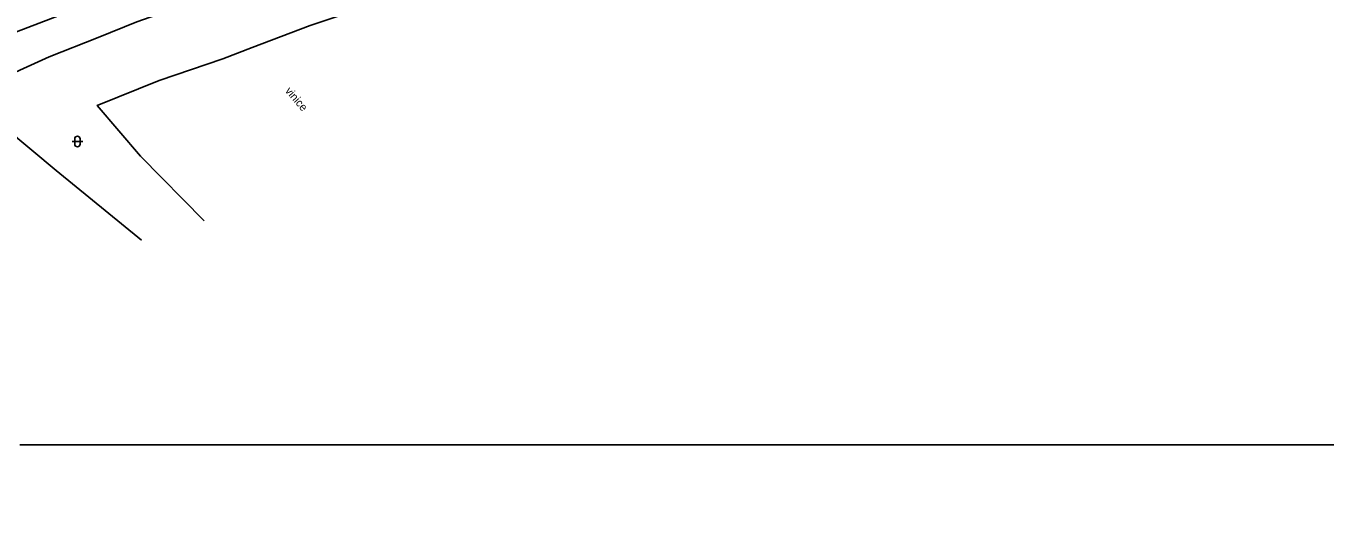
# Model space of a CAD drawing. Extents: x -582188 to -561562, y -1187250 to -1183500.
# Drawn here: x -577811.9 to -577690.2, y -1185758 to -1185710.7 of the extents above; entities that cross this region are included whole.
import ezdxf

# ---------------------------------------------------------------- set-up
doc = ezdxf.new("R2010")
doc.units = 0
for name, color, linetype in [('ROZHRANÍ_PLOCH', 7, 'Continuous'), ('RÁMY_ML', 7, 'Continuous'), ('ZELEŇ', 7, 'Continuous'), ('ZN_KULTUR', 7, 'Continuous')]:
    doc.layers.add(name, color=color, linetype=linetype)

msp = doc.modelspace()

# ---------------------------------------------------------------- linework, layer by layer
at = {"layer": 'ROZHRANÍ_PLOCH'}
for points in [[(-577934.98, -1185788.93), (-577922.39, -1185779.43), (-577910.43, -1185770.51), (-577893.11, -1185758.26), (-577883.32, -1185751.68), (-577873.63, -1185745.71), (-577864.33, -1185739.7), (-577860.3, -1185737.42), (-577856.62, -1185735.17), (-577845.85, -1185728.76), (-577834.85, -1185722.41), (-577823.08, -1185716.15), (-577813.88, -1185711.68), (-577805.4, -1185708.45), (-577795.34, -1185704.75), (-577782.31, -1185700.21), (-577773, -1185697.06), (-577762.45, -1185693.15), (-577754.63, -1185690.08), (-577741.93, -1185685.22), (-577727.98, -1185679.12), (-577716.7, -1185673.6), (-577701.55, -1185665.61), (-577688.42, -1185658.36)], [(-577815.35, -1185716.16), (-577809.76, -1185713.64), (-577805.17, -1185711.82), (-577801.53, -1185710.35), (-577796, -1185708.41), (-577789.76, -1185706.23), (-577779.8, -1185702.92), (-577773.2, -1185700.75), (-577761.34, -1185696.41), (-577753.53, -1185693.43), (-577743.31, -1185689.35), (-577735.27, -1185685.96), (-577731.49, -1185684.54), (-577727.47, -1185682.75), (-577721.11, -1185679.65), (-577712.24, -1185675.11), (-577703.62, -1185670.6), (-577692.9, -1185664.89), (-577683.23, -1185659.71)]]:
    msp.add_lwpolyline(points, dxfattribs=at)
at = {"layer": 'RÁMY_ML'}
msp.add_lwpolyline([(-577812.5, -1185750), (-577500, -1185750), (-577500, -1185500), (-577812.5, -1185500)], dxfattribs=at)
at = {"layer": 'ZELEŇ'}
for points in [[(-577795.22, -1185729.02), (-577801.19, -1185722.95), (-577805.26, -1185718.19), (-577799.46, -1185715.85), (-577793.47, -1185713.82), (-577790.74, -1185712.75), (-577785.3, -1185710.7), (-577779.39, -1185708.72), (-577769.69, -1185705.1), (-577760.04, -1185701.42), (-577750.01, -1185698.16), (-577746.94, -1185696.33), (-577740.22, -1185693.84), (-577727.59, -1185688.94), (-577722.48, -1185693.94)], [(-577817.87, -1185745.26), (-577824.58, -1185739.55), (-577833.63, -1185731.77), (-577829.65, -1185729.63), (-577822.6, -1185725.67), (-577815.19, -1185721.84), (-577813.84, -1185720.33), (-577809.09, -1185724.29), (-577801.11, -1185730.82)]]:
    msp.add_lwpolyline(points, dxfattribs=at)
at = {"layer": 'ZN_KULTUR'}
for p, q in [((-577807.61, -1185721.57), (-577806.61, -1185721.57)), ((-577807.36, -1185721.82), (-577807.36, -1185721.32)), ((-577806.86, -1185721.82), (-577806.86, -1185721.32))]:
    msp.add_line(p, q, dxfattribs=at)
for centre, start, end in [((-577807.11, -1185721.32), 0, 179.99999), ((-577807.11, -1185721.82), 179.99999, 359.99999)]:
    msp.add_arc(centre, 0.25, start, end, dxfattribs=at)

# ---------------------------------------------------------------- texts
at = {"layer": 'ZELEŇ'}
msp.add_text('vinice', height=0.75, rotation=310.53183, dxfattribs=at).set_placement((-577787.69, -1185716.85))

doc.saveas('drawing.dxf')
